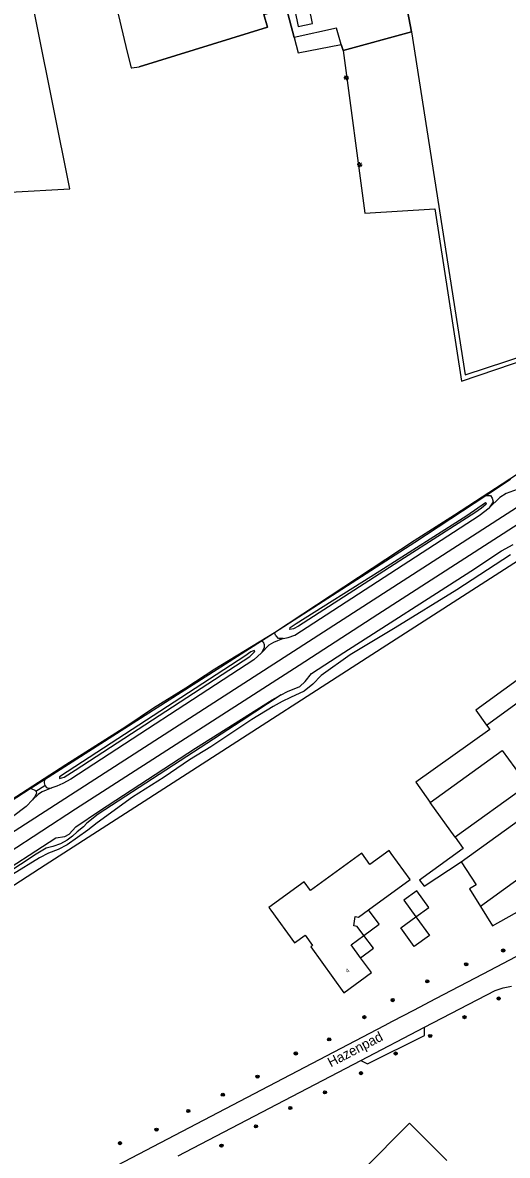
# Model space of a CAD drawing. Extents: x 136000 to 141014, y 402000 to 403500.
# Drawn here: x 140695.6 to 140819.1, y 402908 to 403196.4 of the extents above; entities that cross this region are included whole.
import ezdxf

# ---------------------------------------------------------------- set-up
doc = ezdxf.new("R2010")
doc.units = 0
for name, color, linetype in [('gg-afsc-erfafscheiding', 7, 'Continuous'), ('gg-afsc-hekwerk', 7, 'Continuous'), ('gg-anno-huisnummerreeks BGT', 7, 'Continuous'), ('gg-anno-openbare ruimte label', 7, 'Continuous'), ('gg-aspt-spoorlijn', 7, 'Continuous'), ('gg-bbg-bijgebouw', 7, 'Continuous'), ('gg-bbg-gedigitaliseerde bebouwing', 7, 'Continuous'), ('gg-bbg-hoofdgebouw', 7, 'Continuous'), ('gg-bbg-luifel en loopbrug', 7, 'Continuous'), ('gg-bbg-overig bouwwerk', 7, 'Continuous'), ('gg-knt-BGT kruinlijn', 7, 'Continuous'), ('gg-knt-verharding', 7, 'Continuous'), ('gg-knt-verharding nz', 7, 'Continuous'), ('gg-kntw-bovenkant insteek waterloop', 7, 'Continuous'), ('gg-kntw-waterlijn', 7, 'Continuous'), ('gt-grn-groengrens', 7, 'Continuous'), ('gt-grn-vlakafsluiter', 7, 'Continuous'), ('gt-symb-boom', 7, 'Continuous'), ('gt-symb-lichtmast', 7, 'Continuous'), ('gx-grn-maaiveld', 7, 'Continuous')]:
    doc.layers.add(name, color=color, linetype=linetype)

# ---------------------------------------------------------------- blocks, each defined once
blk = doc.blocks.new('gt0-LMAST')
at = {"layer": 'gt-symb-lichtmast'}
for p, q in [((-0.18, 0.17), (-0.45, 0.44)), ((0, 0.25), (0, 0.62)), ((0.17, 0.17), (0.44, 0.44)), ((-0.25, 0), (-0.63, 0)), ((-0.18, -0.18), (-0.45, -0.45)), ((0, -0.25), (0, -0.63)), ((0.44, -0.45), (0.17, -0.18)), ((0.25, 0), (0.62, 0))]:
    blk.add_line(p, q, dxfattribs=at)
blk.add_circle((0, 0), 0.25, dxfattribs=at)
blk = doc.blocks.new('gt0-BOOM')
at = {"layer": 'gt-symb-boom'}
for radius in [0.4, 0.2]:
    blk.add_circle((0, 0), radius, dxfattribs=at)

msp = doc.modelspace()

# ---------------------------------------------------------------- linework, layer by layer
at = {"layer": 'gg-afsc-erfafscheiding'}
for p, q in [((140777.23, 403189.38), (140794.66, 403194.11)), ((140795.2, 402944.9), (140789.77, 402942.07))]:
    msp.add_line(p, q, dxfattribs=at)
msp.add_lwpolyline([(140794.66, 403194.11), (140808.35, 403106.72), (140851.05, 403120.78), (140851.14, 403119.95)], dxfattribs=at)
at = {"layer": 'gg-afsc-hekwerk'}
for p, q in [((140793.26, 403201.68), (140794.66, 403194.11)), ((140794.66, 403194.11), (140777.23, 403189.38)), ((140777.23, 403189.38), (140776.78, 403190.88))]:
    msp.add_line(p, q, dxfattribs=at)
for points in [[(140764.76, 403192.69), (140762.82, 403200.03), (140757.03, 403198.54), (140757.99, 403195.27), (140725.27, 403185.17)], [(140662.99, 402979.4), (140665.84, 402981.41), (140668.65, 402983.02), (140673.53, 402986.17), (140683.65, 402992.68), (140691.24, 402997.62), (140706.58, 403007.48), (140721.85, 403017.23), (140728.92, 403021.93), (140737.14, 403027.07), (140744.56, 403031.85), (140759.74, 403041.16), (140795.33, 403064.58), (140805.62, 403071.11), (140823.1, 403082.45), (140853.21, 403101.83), (140873.27, 403114.44), (140918.75, 403143.96), (140970.57, 403177.22), (141000, 403196.18)], [(140776.78, 403190.88), (140775.53, 403195.06), (140764.76, 403192.69)], [(140668.46, 402960.84), (140670.46, 402962.19), (140682.62, 402969.95), (140701.3, 402981.95), (140737.51, 403005.22), (140788.37, 403037.96), (140849.58, 403077.33), (140856.99, 403082.15), (140876.62, 403094.72), (140890.35, 403103.51), (140898.57, 403108.84), (140913.24, 403118.23), (140927.33, 403127.36), (140943.05, 403137.1), (140958.21, 403147.2), (140975.97, 403158.36), (141000, 403173.98)]]:
    msp.add_lwpolyline(points, dxfattribs=at)
at = {"layer": 'gg-aspt-spoorlijn'}
for points in [[(140378.07, 402787.34), (140409.94, 402808.02), (140499.81, 402865.75), (140556.11, 402902.16), (140635.02, 402952.86), (140659.43, 402968.76), (140910.23, 403130.2), (140942.71, 403150.91), (140964.57, 403165.21), (140982.95, 403177.01), (140993.83, 403184.1), (141000, 403188.01)], [(140386.42, 402788.21), (140462.42, 402837.34), (140502.19, 402862.83), (140540.42, 402887.42), (140566.77, 402904.56), (140660.2, 402964.59), (140675.8, 402974.73), (140691.93, 402985.01), (140709.07, 402996.24), (140766.04, 403032.84), (140786.06, 403045.84), (140821.88, 403068.79), (140950.44, 403151.66), (140995.97, 403180.81), (141000, 403183.41)]]:
    msp.add_lwpolyline(points, dxfattribs=at)
at = {"layer": 'gg-bbg-bijgebouw'}
for points in [[(140795.82, 402968.73), (140799.12, 402971.13), (140796.04, 402975.35), (140792.75, 402972.94), (140795.82, 402968.73)], [(140795.82, 402968.73), (140799.25, 402964), (140795.36, 402961.18), (140791.93, 402965.91), (140795.82, 402968.73)]]:
    msp.add_lwpolyline(points, dxfattribs=at)
at = {"layer": 'gg-bbg-gedigitaliseerde bebouwing'}
for points in [[(140782.55, 402964), (140780.86, 402966.29), (140779.95, 402966.45), (140780.36, 402968.81), (140781.2, 402968.66), (140783.71, 402970.48)], [(140781.7, 402958.3), (140779.27, 402961.59), (140782.55, 402964)]]:
    msp.add_lwpolyline(points, dxfattribs=at)
at = {"layer": 'gg-bbg-hoofdgebouw'}
msp.add_lwpolyline([(140783.71, 402970.48), (140794.37, 402978.21), (140789.53, 402984.89), (140789, 402985.62), (140784.06, 402982.05), (140781.98, 402984.91), (140768.95, 402975.47), (140767.36, 402977.67), (140758.33, 402971.13), (140758.83, 402970.43), (140764.87, 402962.11), (140767.57, 402964.09), (140769.48, 402961.45), (140768.99, 402961.1), (140777.45, 402949.41), (140784.49, 402954.52), (140781.7, 402958.3)], dxfattribs=at)
at = {"layer": 'gg-bbg-luifel en loopbrug'}
for points in [[(140782.55, 402964), (140786.4, 402966.84), (140783.71, 402970.48)], [(140781.7, 402958.3), (140784.98, 402960.72), (140782.55, 402964)]]:
    msp.add_lwpolyline(points, dxfattribs=at)
at = {"layer": 'gg-bbg-overig bouwwerk'}
msp.add_lwpolyline([(140765.78, 403195.46), (140769.45, 403196.21), (140767, 403208.32), (140763.32, 403207.58), (140765.78, 403195.46)], dxfattribs=at)
at = {"layer": 'gg-knt-BGT kruinlijn'}
for p, q in [((140809.83, 403056.72), (140817.58, 403061.89)), ((140817.58, 403061.89), (140820.55, 403063.55)), ((140777.4, 403036.03), (140809.83, 403056.72)), ((140769.23, 403030.65), (140777.4, 403036.03)), ((140767.59, 403028.66), (140769.23, 403030.65)), ((140763.12, 403026.11), (140766.2, 403027.35)), ((140766.2, 403027.35), (140767.59, 403028.66)), ((140761.44, 403025.27), (140763.12, 403026.11)), ((140700.55, 403000.59), (140699.6, 402999.93)), ((140703.01, 403001.56), (140700.55, 403000.59)), ((140699.6, 402999.93), (140698.14, 402998.55))]:
    msp.add_line(p, q, dxfattribs=at)
for points in [[(140761.44, 403025.27), (140751.3, 403018.58), (140714.8, 402994.89), (140711.97, 402992.6), (140711.1, 402991.66), (140709.49, 402990.4), (140708.31, 402989.24), (140706.9, 402988.25), (140705.23, 402987.31), (140703.29, 402986.66), (140701.58, 402986.19), (140699.05, 402984.68), (140695.05, 402982.09), (140682.86, 402974.16), (140675.44, 402969.17), (140672.41, 402967.05), (140669.07, 402965.29), (140667.02, 402963.96), (140663.39, 402961.28), (140662.63, 402960.37)], [(140698.92, 403000.72), (140699.02, 403000.57), (140699.1, 403000.19), (140698.76, 402999.43), (140698.14, 402998.55)], [(140701.25, 403002.17), (140701.64, 403001.65), (140702.09, 403001.47), (140703.01, 403001.56)]]:
    msp.add_lwpolyline(points, dxfattribs=at)
at = {"layer": 'gg-knt-verharding'}
for p, q in [((140756.42, 403039.04), (140759.74, 403041.16)), ((140797.88, 402976.55), (140807.35, 402982.71)), ((140800.77, 402947.81), (140795.2, 402944.9)), ((140787.73, 402941), (140698.18, 402894.2)), ((140781.79, 402932.15), (140798.02, 402940.62)), ((140789.77, 402942.07), (140787.73, 402941)), ((140735.23, 402907.83), (140781.79, 402932.15))]:
    msp.add_line(p, q, dxfattribs=at)
for points in [[(140709.39, 403243.23), (140709.4, 403243.19), (140722.19, 403188.88), (140723.24, 403184.9), (140723.4, 403184.9), (140725.27, 403185.17), (140757.99, 403195.27), (140757.03, 403198.54), (140762.82, 403200.03), (140764.76, 403192.69), (140765.77, 403188.76), (140776.78, 403190.88), (140777.23, 403189.38)], [(140794.66, 403194.11), (140793.26, 403201.68), (140792.38, 403205.94)], [(140777.23, 403189.38), (140782.81, 403147.94), (140800.6, 403149.05), (140807.43, 403105.16), (140851.14, 403119.95)], [(140824.52, 403079.11), (140822.55, 403077.85), (140818.8, 403076.55), (140817.17, 403075.53), (140814.45, 403072.88)], [(140861.91, 403052.44), (140859.15, 403056.25), (140811.03, 403021.36), (140813.79, 403017.55)], [(140662.41, 402961.86), (140668.46, 402965.58), (140687.25, 402977.99), (140704.09, 402988.81), (140706.34, 402989.16), (140707.44, 402989.79), (140709.19, 402991.63), (140715.2, 402995.76), (140739.6, 403011.66), (140759.14, 403024), (140761.44, 403025.27)], [(140813.79, 403017.55), (140814.6, 403016.44), (140795.79, 403002.99), (140799.46, 402997.86)], [(140805.81, 402989), (140807.86, 402986.14), (140796.75, 402978.06)], [(140871.55, 402984.73), (140850.4, 402973.72), (140850.04, 402973.67), (140841.49, 402969.18), (140812.89, 402954.15), (140800.77, 402947.81)], [(140807.35, 402982.71), (140811.19, 402976.91), (140809.49, 402975.82), (140812.25, 402971.38)], [(140812.25, 402971.38), (140815.34, 402966.41), (140836.39, 402978.22)], [(140798.02, 402940.62), (140815.98, 402950), (140818.02, 402950.67), (140820.12, 402951.07)], [(140781.79, 402932.15), (140783.47, 402931.25), (140798.03, 402938.48), (140798.02, 402940.62)]]:
    msp.add_lwpolyline(points, dxfattribs=at)
at = {"layer": 'gg-knt-verharding nz'}
for p, q in [((140813.79, 403017.55), (140861.91, 403052.44)), ((140805.81, 402989), (140799.46, 402997.86))]:
    msp.add_line(p, q, dxfattribs=at)
for points in [[(140799.46, 402997.86), (140817.8, 403011.12), (140824.21, 403002.23), (140805.81, 402989)], [(140807.35, 402982.71), (140827.71, 402997.41), (140834.75, 402987.66), (140812.25, 402971.38)]]:
    msp.add_lwpolyline(points, dxfattribs=at)
at = {"layer": 'gg-kntw-bovenkant insteek waterloop'}
for p, q in [((140701.14, 403003.74), (140756.42, 403039.04)), ((140673.19, 402985.89), (140697.51, 403001.42))]:
    msp.add_line(p, q, dxfattribs=at)
for points in [[(140759.74, 403041.16), (140795.49, 403064.11), (140813.6, 403076.02)], [(140813.6, 403076.02), (140814.82, 403076.02), (140815.26, 403075.37), (140815.45, 403074.41), (140814.45, 403072.88)], [(140761.98, 403039.59), (140763.25, 403039.83), (140764.99, 403040.48), (140811.94, 403070.96), (140814.45, 403072.88)], [(140761.98, 403039.59), (140761.9, 403039.58), (140760.8, 403039.62), (140760.16, 403040.26), (140760.01, 403040.45), (140759.74, 403041.16)], [(140756.42, 403039.04), (140756.87, 403038.74), (140757.1, 403038.04), (140757.16, 403037.26), (140756.44, 403035.98)], [(140756.44, 403035.98), (140754.51, 403034.18), (140707.87, 403003.75), (140705.83, 403002.65), (140704.3, 403001.97), (140703.01, 403001.56)], [(140701.14, 403003.74), (140701.07, 403002.88), (140701.25, 403002.17)], [(140697.51, 403001.42), (140697.94, 403001.36), (140698.72, 403001.01), (140698.92, 403000.72)], [(140698.14, 402998.55), (140696.46, 402996.82), (140693.02, 402994.21), (140675.09, 402983.04)]]:
    msp.add_lwpolyline(points, dxfattribs=at)
at = {"layer": 'gg-kntw-waterlijn'}
for points in [[(140763.64, 403041.91), (140763.79, 403042.44), (140765.3, 403043.39), (140786.61, 403056.82), (140808.74, 403070.95), (140813.51, 403074.22), (140813.68, 403074.06), (140813.58, 403073.74), (140812.47, 403072.81), (140810.83, 403071.61), (140792.89, 403060.17), (140765.88, 403042.78), (140764.62, 403042.07), (140763.64, 403041.91)], [(140754.61, 403036.59), (140753.78, 403036.18), (140752.2, 403035.07), (140710.83, 403008.21), (140704.96, 403004.4), (140705.02, 403003.94), (140706.2, 403004.3), (140708.95, 403006.05), (140753.45, 403035.05), (140754.77, 403036.28), (140754.61, 403036.59)]]:
    msp.add_lwpolyline(points, dxfattribs=at)
at = {"layer": 'gt-grn-groengrens'}
for p, q in [((140813.6, 403076.02), (140819.94, 403080.17)), ((140697.51, 403001.42), (140701.14, 403003.74)), ((140698.92, 403000.72), (140701.25, 403002.17))]:
    msp.add_line(p, q, dxfattribs=at)
for points in [[(140677.12, 403152.39), (140707.58, 403154.09), (140690.79, 403237.9)], [(140819.86, 403060.94), (140806.19, 403052.01), (140790.55, 403042.32), (140779.03, 403035.44), (140771.67, 403030.14), (140769.5, 403028), (140767.34, 403026.23), (140763.84, 403024.61), (140761.7, 403023.53), (140759.46, 403022.28), (140754.03, 403018.97), (140743.56, 403012.01), (140738.11, 403008.68), (140731.67, 403004.32), (140723.58, 402999.16), (140714.55, 402992.64), (140712.21, 402990.82), (140706.96, 402987.09), (140704.61, 402985.9), (140702.2, 402984.93), (140699.9, 402983.79), (140686.08, 402975.27)], [(140803.64, 402906.7), (140794.18, 402916.16), (140782.31, 402904.25)]]:
    msp.add_lwpolyline(points, dxfattribs=at)
at = {"layer": 'gt-grn-vlakafsluiter'}
msp.add_line((140796.75, 402978.06), (140797.88, 402976.55), dxfattribs=at)
at = {"layer": 'gx-grn-maaiveld'}
for points in [[(140668.46, 402960.84), (140670.46, 402962.19), (140682.62, 402969.95), (140701.3, 402981.95), (140737.51, 403005.22), (140788.37, 403037.96), (140849.58, 403077.33), (140856.99, 403082.15), (140876.62, 403094.72), (140890.35, 403103.51), (140898.57, 403108.84), (140913.24, 403118.23), (140927.33, 403127.36), (140943.05, 403137.1), (140958.21, 403147.2), (140975.97, 403158.36), (141000, 403173.98)], [(140761.98, 403039.59), (140759.52, 403038.59), (140758.33, 403037.87), (140756.44, 403035.98)]]:
    msp.add_lwpolyline(points, dxfattribs=at)

# ---------------------------------------------------------------- block references
at = {"layer": 'gt-symb-boom'}
for p in [(140818.05, 402960.16), (140808.62, 402956.65), (140798.71, 402952.29), (140789.89, 402947.52), (140816.91, 402947.92), (140782.68, 402943.17), (140808.19, 402943.19), (140773.71, 402937.52), (140799.44, 402938.39), (140765.19, 402933.94), (140790.64, 402933.92), (140755.43, 402928.03), (140781.83, 402928.92), (140746.6, 402923.43), (140772.62, 402924.03), (140737.8, 402919.27), (140763.8, 402920.04), (140729.71, 402914.53), (140755.05, 402915.37), (140720.41, 402911.1), (140746.25, 402910.46)]:
    msp.add_blockref('gt0-BOOM', p, dxfattribs=at)
at = {"layer": 'gt-symb-lichtmast'}
for p in [(140778.09, 403182.38), (140781.46, 403160.25)]:
    msp.add_blockref('gt0-LMAST', p, dxfattribs=at)

# ---------------------------------------------------------------- texts
at = {"layer": 'gg-anno-huisnummerreeks BGT'}
msp.add_text('4', height=1, rotation=35.9, dxfattribs=at).set_placement((140778.36, 402954.4))
at = {"layer": 'gg-anno-openbare ruimte label'}
msp.add_text('Hazenpad', height=2.5, rotation=27.5, dxfattribs=at).set_placement((140774.12, 402930.37))

doc.saveas('drawing.dxf')
